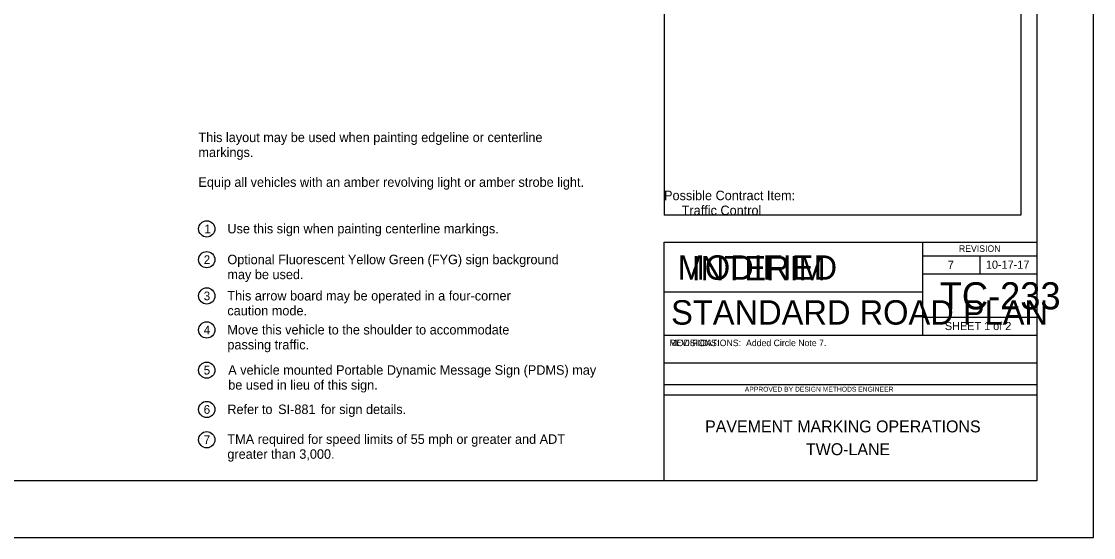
# Model space of a CAD drawing. Extents: x -1403959 to 81668, y -1400582 to 11018.
# Drawn here: x 25967 to 27945, y 3561 to 4513 of the extents above; entities that cross this region are included whole.
import ezdxf

# ---------------------------------------------------------------- set-up
doc = ezdxf.new("R2010")
doc.units = 0
for name, color, linetype in [('North Arrow', 7, 'Continuous'), ('tdCiAdjCityStreetTxt', 7, 'Continuous'), ('tdCiIntRampCL', 7, 'Continuous'), ('tdCiPriRamp', 7, 'Continuous'), ('tdCiPriRampCL', 7, 'Continuous'), ('tdCoHydroTxtLg', 7, 'Continuous'), ('tdCoPipeTxt', 7, 'Continuous'), ('tdCoRROwnerTxt', 7, 'Continuous'), ('tdCoTwpRngTxt', 7, 'Continuous')]:
    doc.layers.add(name, color=color, linetype=linetype)

msp = doc.modelspace()

# ---------------------------------------------------------------- linework, layer by layer
at = {"layer": 'North Arrow'}
for centre in [(26308.9, 4130.2), (26308.9, 4073.4), (26308.9, 4006.6), (26308.9, 3943.9), (26308.9, 3869.7), (26308.9, 3797.2), (26308.9, 3741.4)]:
    msp.add_circle(centre, 15, dxfattribs=at)
at = {"layer": 'tdCiIntRampCL'}
msp.add_lwpolyline([(24601.2, 3561.1), (27945.2, 3561.1), (27945.2, 6145.1), (24601.2, 6145.1)], close=True, dxfattribs=at)
at = {"layer": 'tdCiPriRamp'}
msp.add_lwpolyline([(24705.7, 5675.6), (27840.7, 5675.6), (27840.7, 3665.6), (24705.7, 3665.6)], close=True, dxfattribs=at)
at = {"layer": 'tdCiPriRampCL'}
for p, q in [((27152.7, 5625.6), (27152.7, 4155.6)), ((27810.7, 5625.6), (27810.7, 4155.6)), ((27810.7, 4155.6), (27152.7, 4155.6))]:
    msp.add_line(p, q, dxfattribs=at)
at = {"layer": 'tdCoHydroTxtLg'}
for p, q in [((27629.8, 4105.6), (27629.8, 4014.3)), ((27629.8, 4080.7), (27840.7, 4080.7)), ((27735.2, 4080.7), (27735.2, 4047.5)), ((27629.8, 4047.5), (27840.7, 4047.5)), ((27152.7, 4014.3), (27629.8, 4014.3)), ((27629.8, 4014.3), (27629.8, 3934.3)), ((27840.7, 3966.5), (27629.8, 3966.5)), ((27152.7, 3934.3), (27840.7, 3934.3)), ((27152.7, 3883.3), (27840.7, 3883.3)), ((27152.7, 3843.3), (27840.7, 3843.3)), ((27152.7, 3824.3), (27840.7, 3824.3))]:
    msp.add_line(p, q, dxfattribs=at)
msp.add_lwpolyline([(27152.7, 4105.6), (27840.7, 4105.6), (27840.7, 3665.6), (27152.7, 3665.6)], close=True, dxfattribs=at)

# ---------------------------------------------------------------- texts
at = {"layer": 'North Arrow'}
for s, p in [('1', (26304.8, 4122.2)), ('2', (26303.3, 4065.4)), ('3', (26303.2, 3998.6)), ('4', (26303.3, 3935.9)), ('5', (26303.2, 3861.7)), ('6', (26303.2, 3789.2)), ('7', (26303.2, 3733.4))]:
    msp.add_text(s, height=16, dxfattribs=at).set_placement(p)
at = {"layer": 'tdCiAdjCityStreetTxt'}
for s, p in [('This layout may be used when painting edgeline or centerline ', (26293.5, 4290.2)), ('markings.', (26293.5, 4262.7)), ('Equip all vehicles with an amber revolving light or amber strobe light.', (26293.5, 4207.7)), ('Possible Contract Item:', (27152.7, 4183.1)), ('     Traffic Control', (27152.7, 4155.6)), ('Use this sign when painting centerline markings.', (26346.9, 4121.9)), ('Optional Fluorescent Yellow Green (FYG) sign background ', (26346.9, 4065)), ('may be used.', (26346.9, 4037.5)), ('This arrow board may be operated in a four-corner ', (26346.9, 3998.2)), ('caution mode.', (26346.9, 3970.7)), ('Move this vehicle to the shoulder to accommodate', (26346.9, 3935.5)), ('passing traffic.', (26346.9, 3908)), ('A vehicle mounted Portable Dynamic Message Sign (PDMS) may ', (26348.5, 3861.3)), ('be used in lieu of this sign.', (26348.5, 3833.8)), ('Refer to ', (26346.9, 3788.8)), ('SI-881', (26440.6, 3788.8)), ('SI-881 ', (26440.6, 3788.8)), ('for sign details.', (26519.4, 3788.8)), ('TMA required for speed limits of 55 mph or greater and ADT ', (26346.9, 3733.8)), ('greater than 3,000.', (26346.9, 3706.3))]:
    msp.add_text(s, height=17.5, dxfattribs=at).set_placement(p)
at = {"layer": 'tdCoHydroTxtLg'}
for s, height, p in [('REVISION', 12, (27696.8, 4087.8)), ('7', 15, (27676.1, 4056.3)), ('10-17-17', 15, (27746.5, 4056.7)), ('TC-233', 50, (27661.4, 3981.8)), ('STANDARD ROAD PLAN', 45.001, (27165.7, 3953.7)), ('SHEET 1 of 2', 15, (27670.8, 3943.6)), ('Added Circle Note 7.', 12, (27304, 3914)), ('APPROVED BY DESIGN METHODS ENGINEER', 9.003, (27301.7, 3830.1)), ('PAVEMENT MARKING OPERATIONS', 22, (27228.4, 3755)), ('TWO-LANE', 22, (27414.6, 3713))]:
    msp.add_text(s, height=height, dxfattribs=at).set_placement(p)
at = {"layer": 'tdCoPipeTxt'}
msp.add_text('REVISIONS:', height=12, dxfattribs=at).set_placement((27162.7, 3914))
at = {"layer": 'tdCoRROwnerTxt'}
for s, height, p in [('MODIFIED', 45, (27177.8, 4036.4)), ('MODIFICATIONS:', 12, (27162.7, 3914))]:
    msp.add_text(s, height=height, dxfattribs=at).set_placement(p)
at = {"layer": 'tdCoTwpRngTxt'}
msp.add_text('INTERIM', height=45, dxfattribs=at).set_placement((27203.6, 4035.3))

doc.saveas('drawing.dxf')
